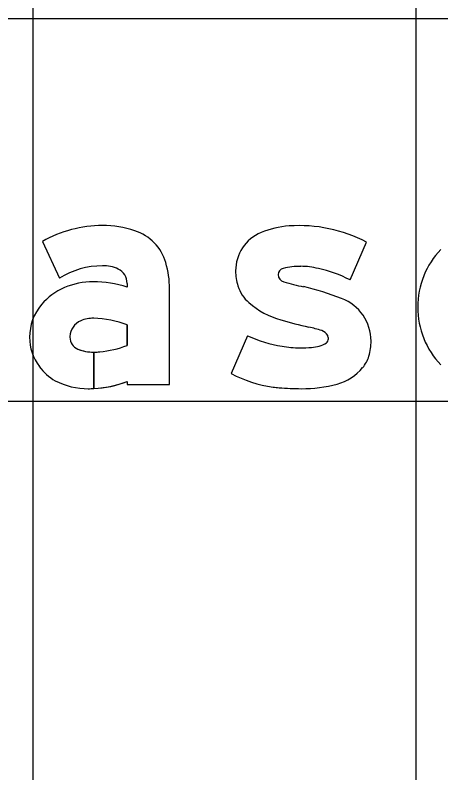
# Model space of a CAD drawing. Extents: x 2193008 to 2198143, y 1236112 to 1237864.
# Drawn here: x 2196148.613 to 2196150.835, y 1237195.164 to 1237199.124 of the extents above; entities that cross this region are included whole.
import ezdxf

# ---------------------------------------------------------------- set-up
doc = ezdxf.new("R2010")
doc.units = 0
for name, color, linetype in [('GSBWFILL', 7, 'Continuous'), ('GSCOLORFILL', 7, 'Continuous'), ('GSOUTLINE', 7, 'Continuous'), ('M-ROADS', 7, 'Continuous')]:
    doc.layers.add(name, color=color, linetype=linetype)

msp = doc.modelspace()

# ---------------------------------------------------------------- linework, layer by layer
at = {"layer": 'GSBWFILL'}
for p, q in [((2196150.3615, 1237197.7401), (2196150.4475, 1237197.9375)), ((2196149.8261, 1237197.448), (2196149.7402, 1237197.2506)), ((2196149.7402, 1237197.2506), (2196149.7402, 1237197.2506))]:
    msp.add_line(p, q, dxfattribs=at)
for points in [[(2196148.7549, 1237197.9411), (2196148.8438, 1237197.7492)], [(2196149.1976, 1237197.7222), (2196149.1976, 1237197.7018)], [(2196149.1976, 1237197.2093), (2196149.1976, 1237197.1938), (2196149.4191, 1237197.1938), (2196149.4191, 1237197.6934)], [(2196149.1976, 1237197.5058), (2196149.1976, 1237197.3982)], [(2196149.0233, 1237197.1724), (2196149.0233, 1237197.3624)], [(2196149.0233, 1237197.3624), (2196149.0233, 1237197.1724)]]:
    msp.add_lwpolyline(points, dxfattribs=at)
for centre, radius, start, end in [((2196150.0756, 1237197.5616), 0.462, 94.0897, 112.8041), ((2196150.095, 1237197.2652), 0.759, 62.3322, 93.9601), ((2196149.9806, 1237197.7875), 0.217, 112.8041, 180), ((2196151.1413, 1237197.6036), 0.4257, 135.9845, 158.1878), ((2196150.1036, 1237197.4269), 0.3842, 90, 103.7371), ((2196150.1036, 1237197.4474), 0.3638, 75.3298, 90), ((2196150.0228, 1237197.7875), 0.2592, 180, 197.7034), ((2196150.0196, 1237197.7677), 0.0332, 102.5426, 180), ((2196150.0251, 1237197.7677), 0.0388, 180, 255.4748), ((2196150.078, 1237197.2078), 0.6031, 61.9601, 78.7449), ((2196150.2634, 1237198.5193), 0.8272, 252.5527, 259.9162), ((2196151.1554, 1237197.598), 0.4409, 158.1878, 180), ((2196149.9605, 1237197.7676), 0.1938, 197.7034, 228.9801), ((2196149.829, 1237196.427), 1.3103, 68.1145, 77.234), ((2196150.1163, 1237197.9467), 0.4312, 228.9801, 254.4047), ((2196150.2329, 1237197.4204), 0.2381, 0, 69.1882), ((2196151.1554, 1237197.598), 0.4409, 180, 201.8122), ((2196150.7404, 1237200.0908), 2.6643, 253.8733, 257.1127), ((2196149.869, 1237196.3303), 1.1959, 73.2562, 76.5982), ((2196150.1043, 1237198.0434), 0.6571, 244.9593, 261.4128), ((2196150.1949, 1237197.4223), 0.0564, 28.3809, 70.6194), ((2196150.208, 1237197.4322), 0.0402, 0, 24.8643), ((2196150.1566, 1237197.5377), 0.15, 271.594, 302.6799), ((2196150.2226, 1237197.4322), 0.0256, 305.9611, 0), ((2196150.1931, 1237197.4204), 0.2779, 343.6227, 0), ((2196151.1413, 1237197.5923), 0.4257, 201.8122, 224.0155), ((2196150.0997, 1237197.8885), 0.5036, 259.2982, 270), ((2196150.0997, 1237198.017), 0.6322, 270, 275.5479), ((2196150.3003, 1237197.3888), 0.1661, 319.7324, 343.6227), ((2196150.056, 1237197.8572), 0.6839, 242.4962, 261.8695), ((2196150.2233, 1237197.4504), 0.2647, 285.6227, 320.3524), ((2196150.0376, 1237197.7283), 0.5536, 261.8695, 265.152), ((2196150.1068, 1237198.5316), 1.3599, 265.1076, 270), ((2196150.1068, 1237197.9245), 0.7528, 270, 284.4435)]:
    msp.add_arc(centre, radius, start, end, dxfattribs=at)
for centre, major_axis, start_param, end_param in [((2196149.069, 1237197.3896), (0, 0.6347), 0, 0.517719), ((2196149.069, 1237197.4823), (0, 0.542), 5.96613, 6.283185), ((2196149.1603, 1237197.7605), (0, 0.2491), 4.997165, 5.96613), ((2196149.069, 1237197.3896), (0, 0.4243), 0, 0.559495), ((2196149.077, 1237197.6463), (0, 0.1678), 5.822746, 6.330435), ((2196148.9311, 1237197.6934), (0, 0.4879), 4.712389, 4.997165), ((2196149.1146, 1237197.7222), (0, 0.083), 4.712389, 5.822746), ((2196149.02, 1237197.3511), (0, 0.3797), 0, 0.404512), ((2196149.02, 1237197.1718), (0, 0.559), 5.959871, 6.283185), ((2196148.994, 1237197.4076), (0, 0.3175), 0.399285, 0.87593), ((2196148.955, 1237197.4401), (0, 0.2667), 0.87593, 1.570796), ((2196148.9928, 1237197.4404), (0, 0.0941), 0.408547, 1.530785), ((2196149.019, 1237197.3798), (0, 0.1601), 6.259455, 6.691732), ((2196149.0074, 1237196.9957), (0, 0.5444), 5.926185, 6.254823), ((2196148.9432, 1237197.4401), (0, 0.2549), 1.570796, 2.21394), ((2196148.9989, 1237197.4401), (0, 0.1002), 1.530785, 1.570796), ((2196148.9651, 1237197.4401), (0, 0.0664), 1.570796, 2.757027), ((2196149.0233, 1237197.5838), (0, 0.2214), 2.757027, 3.141593), ((2196149.0104, 1237197.8745), (0, 0.5118), 3.228562, 3.516221), ((2196149.0233, 1237197.5838), (0, 0.2214), 3.141843, 3.28451), ((2196148.9658, 1237197.4571), (0, 0.2832), 2.21394, 2.611125), ((2196148.9948, 1237197.5527), (0, 0.381), 2.672443, 3.141593), ((2196148.9948, 1237197.7368), (0, 0.5652), 3.141593, 3.191959), ((2196148.9948, 1237197.7368), (0, 0.5652), 3.192057, 3.508644)]:
    msp.add_ellipse(centre, major_axis=major_axis, ratio=0.999996, start_param=start_param, end_param=end_param, dxfattribs=at)
at = {"layer": 'GSCOLORFILL'}
for p, q in [((2196150.3615, 1237197.7401), (2196150.4475, 1237197.9375)), ((2196149.8261, 1237197.448), (2196149.7402, 1237197.2506)), ((2196149.7402, 1237197.2506), (2196149.7402, 1237197.2506))]:
    msp.add_line(p, q, dxfattribs=at)
for points in [[(2196148.7549, 1237197.9411), (2196148.8438, 1237197.7492)], [(2196149.1976, 1237197.7222), (2196149.1976, 1237197.7018)], [(2196149.1976, 1237197.2093), (2196149.1976, 1237197.1938), (2196149.4191, 1237197.1938), (2196149.4191, 1237197.6934)], [(2196149.1976, 1237197.5058), (2196149.1976, 1237197.3982)], [(2196149.0233, 1237197.1724), (2196149.0233, 1237197.3624)], [(2196149.0233, 1237197.3624), (2196149.0233, 1237197.1724)]]:
    msp.add_lwpolyline(points, dxfattribs=at)
for centre, radius, start, end in [((2196150.0756, 1237197.5616), 0.462, 94.0897, 112.8041), ((2196150.095, 1237197.2652), 0.759, 62.3322, 93.9601), ((2196149.9806, 1237197.7875), 0.217, 112.8041, 180), ((2196151.1413, 1237197.6036), 0.4257, 135.9845, 158.1878), ((2196150.1036, 1237197.4269), 0.3842, 90, 103.7371), ((2196150.1036, 1237197.4474), 0.3638, 75.3298, 90), ((2196150.0228, 1237197.7875), 0.2592, 180, 197.7034), ((2196150.0196, 1237197.7677), 0.0332, 102.5426, 180), ((2196150.0251, 1237197.7677), 0.0388, 180, 255.4748), ((2196150.078, 1237197.2078), 0.6031, 61.9601, 78.7449), ((2196150.2634, 1237198.5193), 0.8272, 252.5527, 259.9162), ((2196151.1554, 1237197.598), 0.4409, 158.1878, 180), ((2196149.9605, 1237197.7676), 0.1938, 197.7034, 228.9801), ((2196149.829, 1237196.427), 1.3103, 68.1145, 77.234), ((2196150.1163, 1237197.9467), 0.4312, 228.9801, 254.4047), ((2196150.2329, 1237197.4204), 0.2381, 0, 69.1882), ((2196151.1554, 1237197.598), 0.4409, 180, 201.8122), ((2196150.7404, 1237200.0908), 2.6643, 253.8733, 257.1127), ((2196149.869, 1237196.3303), 1.1959, 73.2562, 76.5982), ((2196150.1043, 1237198.0434), 0.6571, 244.9593, 261.4128), ((2196150.1949, 1237197.4223), 0.0564, 28.3809, 70.6194), ((2196150.208, 1237197.4322), 0.0402, 0, 24.8643), ((2196150.1566, 1237197.5377), 0.15, 271.594, 302.6799), ((2196150.2226, 1237197.4322), 0.0256, 305.9611, 0), ((2196150.1931, 1237197.4204), 0.2779, 343.6227, 0), ((2196151.1413, 1237197.5923), 0.4257, 201.8122, 224.0155), ((2196150.0997, 1237197.8885), 0.5036, 259.2982, 270), ((2196150.0997, 1237198.017), 0.6322, 270, 275.5479), ((2196150.3003, 1237197.3888), 0.1661, 319.7324, 343.6227), ((2196150.056, 1237197.8572), 0.6839, 242.4962, 261.8695), ((2196150.2233, 1237197.4504), 0.2647, 285.6227, 320.3524), ((2196150.0376, 1237197.7283), 0.5536, 261.8695, 265.152), ((2196150.1068, 1237198.5316), 1.3599, 265.1076, 270), ((2196150.1068, 1237197.9245), 0.7528, 270, 284.4435)]:
    msp.add_arc(centre, radius, start, end, dxfattribs=at)
for centre, major_axis, start_param, end_param in [((2196149.069, 1237197.3896), (0, 0.6347), 0, 0.517719), ((2196149.069, 1237197.4823), (0, 0.542), 5.96613, 6.283185), ((2196149.1603, 1237197.7605), (0, 0.2491), 4.997165, 5.96613), ((2196149.069, 1237197.3896), (0, 0.4243), 0, 0.559495), ((2196149.077, 1237197.6463), (0, 0.1678), 5.822746, 6.330435), ((2196148.9311, 1237197.6934), (0, 0.4879), 4.712389, 4.997165), ((2196149.1146, 1237197.7222), (0, 0.083), 4.712389, 5.822746), ((2196149.02, 1237197.3511), (0, 0.3797), 0, 0.404512), ((2196149.02, 1237197.1718), (0, 0.559), 5.959871, 6.283185), ((2196148.994, 1237197.4076), (0, 0.3175), 0.399285, 0.87593), ((2196148.955, 1237197.4401), (0, 0.2667), 0.87593, 1.570796), ((2196148.9928, 1237197.4404), (0, 0.0941), 0.408547, 1.530785), ((2196149.019, 1237197.3798), (0, 0.1601), 6.259455, 6.691732), ((2196149.0074, 1237196.9957), (0, 0.5444), 5.926185, 6.254823), ((2196148.9432, 1237197.4401), (0, 0.2549), 1.570796, 2.21394), ((2196148.9989, 1237197.4401), (0, 0.1002), 1.530785, 1.570796), ((2196148.9651, 1237197.4401), (0, 0.0664), 1.570796, 2.757027), ((2196149.0233, 1237197.5838), (0, 0.2214), 2.757027, 3.141593), ((2196149.0104, 1237197.8745), (0, 0.5118), 3.228562, 3.516221), ((2196149.0233, 1237197.5838), (0, 0.2214), 3.141843, 3.28451), ((2196148.9658, 1237197.4571), (0, 0.2832), 2.21394, 2.611125), ((2196148.9948, 1237197.5527), (0, 0.381), 2.672443, 3.141593), ((2196148.9948, 1237197.7368), (0, 0.5652), 3.141593, 3.191959), ((2196148.9948, 1237197.7368), (0, 0.5652), 3.192057, 3.508644)]:
    msp.add_ellipse(centre, major_axis=major_axis, ratio=0.999996, start_param=start_param, end_param=end_param, dxfattribs=at)
at = {"layer": 'GSOUTLINE'}
for p, q in [((2196150.3615, 1237197.7401), (2196150.4475, 1237197.9375)), ((2196149.8261, 1237197.448), (2196149.7402, 1237197.2506)), ((2196149.7402, 1237197.2506), (2196149.7402, 1237197.2506))]:
    msp.add_line(p, q, dxfattribs=at)
for points in [[(2196148.7549, 1237197.9411), (2196148.8438, 1237197.7492)], [(2196149.1976, 1237197.7222), (2196149.1976, 1237197.7018)], [(2196149.1976, 1237197.2093), (2196149.1976, 1237197.1938), (2196149.4191, 1237197.1938), (2196149.4191, 1237197.6934)], [(2196149.1976, 1237197.3982), (2196149.1976, 1237197.5058)]]:
    msp.add_lwpolyline(points, dxfattribs=at)
for centre, radius, start, end in [((2196150.0756, 1237197.5616), 0.462, 94.0897, 112.8041), ((2196150.095, 1237197.2652), 0.759, 62.3322, 93.9601), ((2196149.9806, 1237197.7875), 0.217, 112.8041, 180), ((2196151.1413, 1237197.6036), 0.4257, 135.9845, 158.1878), ((2196150.1036, 1237197.4269), 0.3842, 90, 103.7371), ((2196150.1036, 1237197.4474), 0.3638, 75.3298, 90), ((2196150.0228, 1237197.7875), 0.2592, 180, 197.7034), ((2196150.0196, 1237197.7677), 0.0332, 102.5426, 180), ((2196150.0251, 1237197.7677), 0.0388, 180, 255.4748), ((2196150.078, 1237197.2078), 0.6031, 61.9601, 78.7449), ((2196150.2634, 1237198.5193), 0.8272, 252.5527, 259.9162), ((2196151.1554, 1237197.598), 0.4409, 158.1878, 180), ((2196149.9605, 1237197.7676), 0.1938, 197.7034, 228.9801), ((2196149.829, 1237196.427), 1.3103, 68.1145, 77.234), ((2196150.1163, 1237197.9467), 0.4312, 228.9801, 254.4047), ((2196150.2329, 1237197.4204), 0.2381, 0, 69.1882), ((2196151.1554, 1237197.598), 0.4409, 180, 201.8122), ((2196150.7404, 1237200.0908), 2.6643, 253.8733, 257.1127), ((2196149.869, 1237196.3303), 1.1959, 73.2562, 76.5982), ((2196150.1043, 1237198.0434), 0.6571, 244.9593, 261.4128), ((2196150.1949, 1237197.4223), 0.0564, 28.3809, 70.6194), ((2196150.208, 1237197.4322), 0.0402, 0, 24.8643), ((2196150.1566, 1237197.5377), 0.15, 271.594, 302.6799), ((2196150.2226, 1237197.4322), 0.0256, 305.9611, 0), ((2196150.1931, 1237197.4204), 0.2779, 343.6227, 0), ((2196151.1413, 1237197.5923), 0.4257, 201.8122, 224.0155), ((2196150.0997, 1237197.8885), 0.5036, 259.2982, 270), ((2196150.0997, 1237198.017), 0.6322, 270, 275.5479), ((2196150.3003, 1237197.3888), 0.1661, 319.7324, 343.6227), ((2196150.056, 1237197.8572), 0.6839, 242.4962, 261.8695), ((2196150.2233, 1237197.4504), 0.2647, 285.6227, 320.3524), ((2196150.0376, 1237197.7283), 0.5536, 261.8695, 265.152), ((2196150.1068, 1237198.5316), 1.3599, 265.1076, 270), ((2196150.1068, 1237197.9245), 0.7528, 270, 284.4435)]:
    msp.add_arc(centre, radius, start, end, dxfattribs=at)
for centre, major_axis, start_param, end_param in [((2196149.069, 1237197.3896), (0, 0.6347), 6.283185, 6.800904), ((2196149.069, 1237197.4823), (0, 0.542), 5.96613, 6.283185), ((2196149.1603, 1237197.7605), (0, 0.2491), 4.997165, 5.96613), ((2196149.069, 1237197.3896), (0, 0.4243), 0, 0.559495), ((2196149.077, 1237197.6463), (0, 0.1678), 5.822746, 6.330435), ((2196148.9311, 1237197.6934), (0, 0.4879), 4.712389, 4.997165), ((2196149.1146, 1237197.7222), (0, 0.083), 4.712389, 5.822746), ((2196149.02, 1237197.3511), (0, 0.3797), 0, 0.404512), ((2196149.02, 1237197.1718), (0, 0.559), 5.959871, 6.283185), ((2196148.994, 1237197.4076), (0, 0.3175), 0.399285, 0.87593), ((2196148.955, 1237197.4401), (0, 0.2667), 0.87593, 1.570796), ((2196148.9928, 1237197.4404), (0, 0.0941), 0.408547, 1.530785), ((2196149.019, 1237197.3798), (0, 0.1601), 6.25958, 6.691732), ((2196149.0074, 1237196.9957), (0, 0.5444), 5.926185, 6.254787), ((2196149.0226, 1237197.5316), (0, 0.0083), 6.254787, 6.25958), ((2196148.9432, 1237197.4401), (0, 0.2549), 1.570796, 2.21394), ((2196148.9989, 1237197.4401), (0, 0.1002), 1.530785, 1.570796), ((2196148.9651, 1237197.4401), (0, 0.0664), 1.570796, 2.757027), ((2196149.0233, 1237197.5838), (0, 0.2214), 2.757027, 3.28451), ((2196149.0104, 1237197.8745), (0, 0.5118), 3.228562, 3.516221), ((2196148.9658, 1237197.4571), (0, 0.2832), 2.21394, 2.611125), ((2196148.9948, 1237197.5527), (0, 0.381), 2.672443, 3.141593), ((2196148.9948, 1237197.7368), (0, 0.5652), 3.141593, 3.508644)]:
    msp.add_ellipse(centre, major_axis=major_axis, ratio=0.999996, start_param=start_param, end_param=end_param, dxfattribs=at)
at = {"layer": 'M-ROADS'}
for p, q in [((2196148.7065, 1237163.1062), (2196148.7065, 1237223.1062)), ((2196150.7065, 1237163.1062), (2196150.7065, 1237223.1062)), ((2196074.7065, 1237199.1062), (2196204.7065, 1237199.1062)), ((2196074.7065, 1237197.1062), (2196204.7065, 1237197.1062))]:
    msp.add_line(p, q, dxfattribs=at)

doc.saveas('drawing.dxf')
